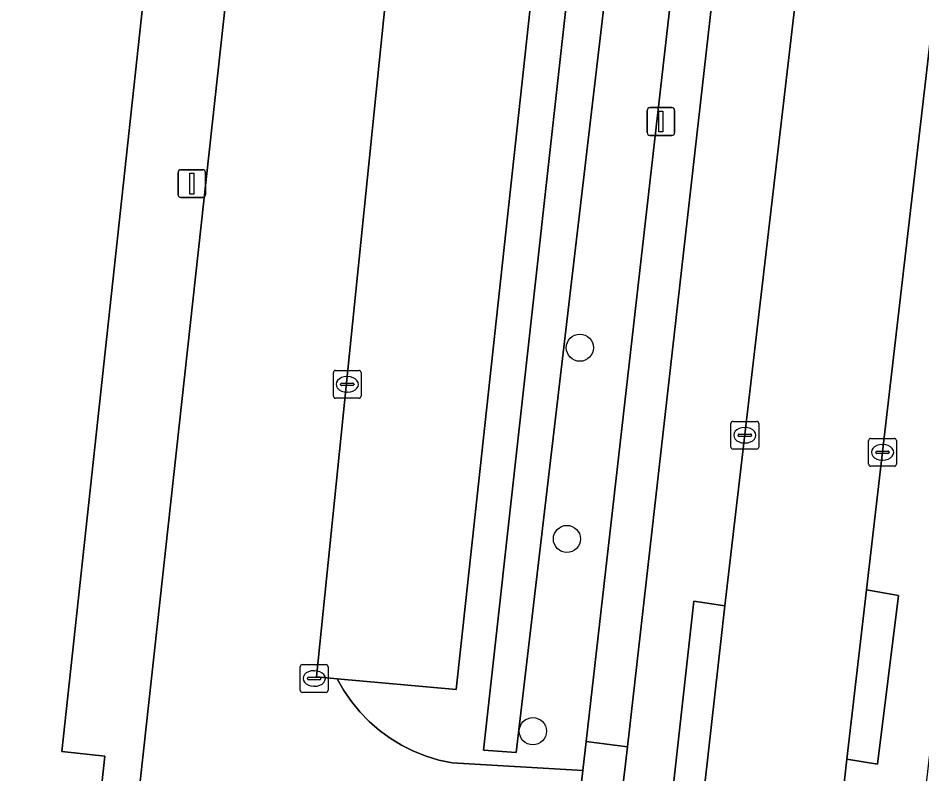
# Model space of a CAD drawing. Extents: x 162184 to 163154, y 385507 to 386516.
# Drawn here: x 162606.15 to 162638.71, y 386358.93 to 386386.16 of the extents above; entities that cross this region are included whole.
import ezdxf

# ---------------------------------------------------------------- set-up
doc = ezdxf.new("R2010")
doc.units = 0
for name, color, linetype in [('IMGEO_Boom', 7, 'Continuous'), ('IMGEO_Fietspad_open', 7, 'Continuous'), ('IMGEO_Groenvoorziening', 7, 'Continuous'), ('IMGEO_Haag', 7, 'Continuous'), ('IMGEO_Kolk', 7, 'Continuous'), ('IMGEO_Lichtmast', 7, 'Continuous'), ('IMGEO_Pand', 7, 'Continuous'), ('IMGEO_Parkeervlak_open', 7, 'Continuous'), ('IMGEO_Rijbaan_lokaal_gesloten', 7, 'Continuous'), ('IMGEO_Rijbaan_lokaal_open', 7, 'Continuous'), ('IMGEO_Voetpad_open', 7, 'Continuous')]:
    doc.layers.add(name, color=color, linetype=linetype)

msp = doc.modelspace()

# ---------------------------------------------------------------- linework, layer by layer
at = {"layer": 'IMGEO_Boom'}
for centre in [(162626.385, 386374.286), (162625.918, 386367.395), (162624.692, 386360.466)]:
    msp.add_circle(centre, 0.489, dxfattribs=at)
at = {"layer": 'IMGEO_Fietspad_open'}
for points in [[(162631.947, 386393.825), (162628.101, 386359.898), (162626.86, 386349.417), (162625.775, 386340.286), (162623.836, 386327.782), (162629.196, 386344.588), (162629.39, 386345.625), (162629.816, 386349.051), (162628.715, 386349.166), (162630.49, 386365.148), (162631.611, 386364.989), (162635.042, 386394.43), (162635.517, 386399.652), (162634.623, 386399.721), (162634.274, 386414.672), (162633.875, 386420.653), (162633.005, 386425.888), (162632.904, 386426.299), (162629.797, 386426.207)], [(162646.404, 386418.485), (162645.317, 386413.574), (162644.53, 386410.695), (162643.315, 386406.777), (162642.342, 386406.949), (162640.776, 386399.082), (162640.14, 386395.183), (162636.716, 386365.556), (162637.867, 386365.356), (162637.112, 386359.276), (162635.999, 386359.464), (162634.38, 386344.979), (162634.25, 386343.989), (162637.167, 386343.619), (162638.899, 386358.805), (162639.72, 386365.866), (162642.923, 386393.607)]]:
    msp.add_lwpolyline(points, dxfattribs=at)
at = {"layer": 'IMGEO_Groenvoorziening'}
msp.add_lwpolyline([(162560.05, 386422.387), (162559.928, 386421.015), (162621.882, 386414.389), (162621.69, 386412.594), (162625.366, 386412.225), (162625.216, 386410.063), (162628.47, 386409.893), (162622.915, 386359.787), (162624.093, 386359.703), (162630.322, 386412.733), (162630.265, 386414.683)], close=True, dxfattribs=at)
for points in [[(162630.685, 386400.36), (162630.322, 386412.733), (162624.093, 386359.703), (162622.915, 386359.787), (162628.47, 386409.893), (162625.216, 386410.063), (162625.366, 386412.225), (162621.69, 386412.594), (162621.882, 386414.389), (162559.928, 386421.015)], [(162626.837, 386407.224), (162621.924, 386361.965), (162617.646, 386362.357), (162617.883, 386361.936), (162618.156, 386361.537), (162618.461, 386361.162), (162618.797, 386360.815), (162619.161, 386360.497), (162619.551, 386360.212), (162619.964, 386359.96), (162620.396, 386359.745), (162620.846, 386359.566), (162621.308, 386359.427), (162621.781, 386359.328), (162626.487, 386359.049), (162626.606, 386360.094), (162630.619, 386395.317)]]:
    msp.add_lwpolyline(points, dxfattribs=at)
at = {"layer": 'IMGEO_Haag'}
msp.add_lwpolyline([(162630.322, 386412.733), (162630.265, 386414.683), (162560.05, 386422.387), (162559.928, 386421.015), (162621.882, 386414.389), (162621.69, 386412.594), (162625.366, 386412.225), (162625.216, 386410.063), (162628.47, 386409.893), (162622.915, 386359.787), (162624.093, 386359.703)], close=True, dxfattribs=at)
at = {"layer": 'IMGEO_Kolk'}
for p, q in [((162617.504, 386372.539), (162617.504, 386373.391)), ((162617.579, 386373.465), (162618.431, 386373.465)), ((162618.505, 386373.391), (162618.505, 386372.539)), ((162617.992, 386373.245), (162618.017, 386373.245)), ((162617.763, 386372.959), (162617.763, 386372.971)), ((162618.201, 386372.922), (162617.803, 386372.922)), ((162617.806, 386373.008), (162618.204, 386373.008)), ((162618.247, 386372.971), (162618.247, 386372.959)), ((162618.431, 386372.465), (162617.579, 386372.465)), ((162618.015, 386372.685), (162617.99, 386372.685)), ((162631.826, 386370.706), (162631.826, 386371.558)), ((162631.901, 386371.632), (162632.753, 386371.632)), ((162632.314, 386371.412), (162632.339, 386371.412)), ((162632.827, 386371.558), (162632.827, 386370.706)), ((162632.085, 386371.126), (162632.085, 386371.138)), ((162632.523, 386371.089), (162632.125, 386371.089)), ((162632.128, 386371.175), (162632.526, 386371.175)), ((162632.569, 386371.138), (162632.569, 386371.126)), ((162632.337, 386370.852), (162632.312, 386370.852)), ((162636.788, 386370.09), (162636.788, 386370.942)), ((162636.863, 386371.016), (162637.715, 386371.016)), ((162637.276, 386370.796), (162637.301, 386370.796)), ((162637.789, 386370.942), (162637.789, 386370.09)), ((162632.753, 386370.632), (162631.901, 386370.632)), ((162637.047, 386370.51), (162637.047, 386370.522)), ((162637.485, 386370.473), (162637.087, 386370.473)), ((162637.09, 386370.559), (162637.488, 386370.559)), ((162637.531, 386370.522), (162637.531, 386370.51)), ((162637.299, 386370.236), (162637.274, 386370.236)), ((162637.715, 386370.016), (162636.863, 386370.016)), ((162616.313, 386361.94), (162616.313, 386362.792)), ((162616.388, 386362.866), (162617.24, 386362.866)), ((162616.801, 386362.646), (162616.826, 386362.646)), ((162617.314, 386362.792), (162617.314, 386361.94)), ((162616.572, 386362.36), (162616.572, 386362.372)), ((162617.01, 386362.323), (162616.612, 386362.323)), ((162616.615, 386362.409), (162617.013, 386362.409)), ((162617.056, 386362.372), (162617.056, 386362.36)), ((162616.824, 386362.086), (162616.799, 386362.086)), ((162617.24, 386361.866), (162616.388, 386361.866))]:
    msp.add_line(p, q, dxfattribs=at)
for points in [[(162617.504, 386372.539), (162617.504, 386373.391)], [(162617.579, 386373.465), (162618.431, 386373.465)], [(162618.505, 386373.391), (162618.505, 386372.539)], [(162618.431, 386372.465), (162617.579, 386372.465)], [(162631.826, 386370.706), (162631.826, 386371.558)], [(162631.901, 386371.632), (162632.753, 386371.632)], [(162632.827, 386371.558), (162632.827, 386370.706)], [(162636.788, 386370.09), (162636.788, 386370.942)], [(162636.863, 386371.016), (162637.715, 386371.016)], [(162637.789, 386370.942), (162637.789, 386370.09)], [(162632.753, 386370.632), (162631.901, 386370.632)], [(162637.715, 386370.016), (162636.863, 386370.016)], [(162616.313, 386361.94), (162616.313, 386362.792)], [(162616.388, 386362.866), (162617.24, 386362.866)], [(162617.314, 386362.792), (162617.314, 386361.94)], [(162617.24, 386361.866), (162616.388, 386361.866)]]:
    msp.add_lwpolyline(points, dxfattribs=at)
for centre, radius, start, end in [((162617.581, 386373.389), 0.0765, 91.552, 178.448), ((162617.581, 386373.389), 0.0765, 91.552, 178.448), ((162618.429, 386373.389), 0.0765, 1.552, 88.448), ((162618.429, 386373.389), 0.0765, 1.552, 88.448), ((162617.803, 386372.968), 0.0403, 85.8775, 175.7526), ((162617.8, 386372.958), 0.0366, 178.938, 274.7102), ((162618.204, 386372.965), 0.043, 264.8664, 352.4533), ((162618.208, 386372.97), 0.0386, 1.7309, 96.639), ((162617.581, 386372.541), 0.0765, 181.552, 268.448), ((162617.581, 386372.541), 0.0765, 181.552, 268.448), ((162618.429, 386372.541), 0.0765, 271.552, 358.448), ((162618.429, 386372.541), 0.0765, 271.552, 358.448), ((162631.903, 386371.556), 0.0765, 91.552, 178.448), ((162631.903, 386371.556), 0.0765, 91.552, 178.448), ((162632.751, 386371.556), 0.0765, 1.552, 88.448), ((162632.751, 386371.556), 0.0765, 1.552, 88.448), ((162632.125, 386371.135), 0.0403, 85.8775, 175.7526), ((162632.122, 386371.125), 0.0366, 178.938, 274.7102), ((162632.526, 386371.132), 0.043, 264.8664, 352.4533), ((162632.53, 386371.137), 0.0386, 1.7309, 96.639), ((162636.865, 386370.94), 0.0765, 91.552, 178.448), ((162636.865, 386370.94), 0.0765, 91.552, 178.448), ((162637.713, 386370.94), 0.0765, 1.552, 88.448), ((162637.713, 386370.94), 0.0765, 1.552, 88.448), ((162631.903, 386370.708), 0.0765, 181.552, 268.448), ((162631.903, 386370.708), 0.0765, 181.552, 268.448), ((162632.751, 386370.708), 0.0765, 271.552, 358.448), ((162632.751, 386370.708), 0.0765, 271.552, 358.448), ((162637.087, 386370.519), 0.0403, 85.8775, 175.7526), ((162637.084, 386370.509), 0.0366, 178.938, 274.7102), ((162637.488, 386370.516), 0.043, 264.8664, 352.4533), ((162637.492, 386370.521), 0.0386, 1.7309, 96.639), ((162636.865, 386370.092), 0.0765, 181.552, 268.448), ((162636.865, 386370.092), 0.0765, 181.552, 268.448), ((162637.713, 386370.092), 0.0765, 271.552, 358.448), ((162637.713, 386370.092), 0.0765, 271.552, 358.448), ((162616.39, 386362.79), 0.0765, 91.552, 178.448), ((162616.39, 386362.79), 0.0765, 91.552, 178.448), ((162617.238, 386362.79), 0.0765, 1.552, 88.448), ((162617.238, 386362.79), 0.0765, 1.552, 88.448), ((162616.612, 386362.369), 0.0403, 85.8775, 175.7526), ((162616.609, 386362.359), 0.0366, 178.938, 274.7102), ((162617.013, 386362.366), 0.043, 264.8664, 352.4533), ((162617.017, 386362.371), 0.0386, 1.7309, 96.639), ((162616.39, 386361.942), 0.0765, 181.552, 268.448), ((162616.39, 386361.942), 0.0765, 181.552, 268.448), ((162617.238, 386361.942), 0.0765, 271.552, 358.448), ((162617.238, 386361.942), 0.0765, 271.552, 358.448)]:
    msp.add_arc(centre, radius, start, end, dxfattribs=at)
for centre, major_axis, ratio, start_param, end_param in [((162617.991, 386372.965), (-0.387, 0.002), 0.722429, 4.712389, 7.853982), ((162618.016, 386372.965), (-0.39, 0.002), 0.717154, 1.570796, 4.712389), ((162632.313, 386371.132), (-0.387, 0.002), 0.722429, 4.712389, 7.853982), ((162632.338, 386371.132), (-0.39, 0.002), 0.717154, 1.570796, 4.712389), ((162637.275, 386370.516), (-0.387, 0.002), 0.722429, 4.712389, 7.853982), ((162637.3, 386370.516), (-0.39, 0.002), 0.717154, 1.570796, 4.712389), ((162616.8, 386362.366), (-0.387, 0.002), 0.722429, 4.712389, 7.853982), ((162616.825, 386362.366), (-0.39, 0.002), 0.717154, 1.570796, 4.712389)]:
    msp.add_ellipse(centre, major_axis=major_axis, ratio=ratio, start_param=start_param, end_param=end_param, dxfattribs=at)
at = {"layer": 'IMGEO_Lichtmast'}
for p, q in [((162628.807, 386382.037), (162628.807, 386382.837)), ((162628.807, 386382.837), (162628.807, 386382.037)), ((162628.907, 386382.937), (162629.697, 386382.937)), ((162629.697, 386382.937), (162628.907, 386382.937)), ((162629.797, 386382.837), (162629.797, 386382.037)), ((162629.797, 386382.037), (162629.797, 386382.837)), ((162629.697, 386381.937), (162628.907, 386381.937)), ((162628.907, 386381.937), (162629.697, 386381.937)), ((162611.907, 386379.8), (162611.907, 386380.6)), ((162611.907, 386380.6), (162611.907, 386379.8)), ((162612.007, 386380.7), (162612.797, 386380.7)), ((162612.797, 386380.7), (162612.007, 386380.7)), ((162612.897, 386380.6), (162612.897, 386379.8)), ((162612.897, 386379.8), (162612.897, 386380.6)), ((162612.797, 386379.7), (162612.007, 386379.7)), ((162612.007, 386379.7), (162612.797, 386379.7))]:
    msp.add_line(p, q, dxfattribs=at)
for points in [[(162629.227, 386382.812), (162629.377, 386382.812), (162629.377, 386382.062), (162629.227, 386382.062), (162629.227, 386382.812)], [(162612.327, 386380.575), (162612.477, 386380.575), (162612.477, 386379.825), (162612.327, 386379.825), (162612.327, 386380.575)]]:
    msp.add_lwpolyline(points, dxfattribs=at)
for centre, start, end in [((162628.907, 386382.837), 90, 180), ((162628.907, 386382.837), 90, 180), ((162629.697, 386382.837), 0, 90), ((162629.697, 386382.837), 360, 90), ((162628.907, 386382.037), 180, 270), ((162628.907, 386382.037), 180, 270), ((162629.697, 386382.037), 270, 0), ((162629.697, 386382.037), 270, 0), ((162612.007, 386380.6), 90, 180), ((162612.007, 386380.6), 90, 180), ((162612.797, 386380.6), 0, 90), ((162612.797, 386380.6), 360, 90), ((162612.007, 386379.8), 180, 270), ((162612.007, 386379.8), 180, 270), ((162612.797, 386379.8), 270, 0), ((162612.797, 386379.8), 270, 0)]:
    msp.add_arc(centre, 0.1, start, end, dxfattribs=at)
at = {"layer": 'IMGEO_Pand'}
msp.add_lwpolyline([(162554.466, 386351.14), (162551.394, 386351.387), (162550.959, 386347.389), (162552.51, 386347.22), (162550.572, 386329.166), (162570.2, 386327.044), (162570.371, 386328.537), (162584.259, 386326.946), (162584.111, 386325.529), (162603.751, 386323.413), (162606.924, 386352.615), (162605.495, 386352.753), (162605.841, 386355.904), (162607.28, 386355.744), (162608.842, 386355.576), (162609.275, 386359.57), (162607.724, 386359.738), (162612.582, 386404.614), (162559.406, 386410.398), (162553.579, 386356.265), (162555.001, 386356.112), (162554.962, 386355.747), (162554.494, 386351.401)], close=True, dxfattribs=at)
at = {"layer": 'IMGEO_Parkeervlak_open'}
msp.add_lwpolyline([(162621.525, 386407.752), (162616.899, 386362.425), (162617.646, 386362.357), (162621.924, 386361.965), (162626.837, 386407.224)], close=True, dxfattribs=at)
at = {"layer": 'IMGEO_Rijbaan_lokaal_gesloten'}
msp.add_lwpolyline([(162639.414, 386419.764), (162640.047, 386425.899), (162640.365, 386429.236), (162635.95, 386429.24), (162636.046, 386425.869), (162635.866, 386413.659), (162635.483, 386400.655), (162635.517, 386399.652), (162635.042, 386394.43), (162631.611, 386364.989), (162629.816, 386349.051), (162629.39, 386345.625), (162633.803, 386345.113), (162634.38, 386344.979), (162635.999, 386359.464), (162636.716, 386365.556), (162640.14, 386395.183), (162640.776, 386399.082), (162642.342, 386406.949), (162645.445, 386422.887), (162645.822, 386425.844), (162646.186, 386429.189), (162642.686, 386429.236), (162642.371, 386425.857)], dxfattribs=at)
at = {"layer": 'IMGEO_Rijbaan_lokaal_open'}
for points in [[(162625.675, 386351.949), (162626.487, 386359.049), (162621.781, 386359.328), (162621.308, 386359.427), (162620.846, 386359.566), (162620.396, 386359.745), (162619.964, 386359.96), (162619.551, 386360.212), (162619.161, 386360.497), (162618.797, 386360.815), (162618.461, 386361.162), (162618.156, 386361.537), (162617.883, 386361.936), (162617.646, 386362.357), (162616.899, 386362.425), (162621.525, 386407.752)], [(162615.52, 386404.02), (162606.588, 386322.611)]]:
    msp.add_lwpolyline(points, dxfattribs=at)
at = {"layer": 'IMGEO_Voetpad_open'}
for points in [[(162603.751, 386323.413), (162584.111, 386325.529), (162584.259, 386326.946), (162570.371, 386328.537), (162570.2, 386327.044), (162550.572, 386329.166), (162552.51, 386347.22), (162550.959, 386347.389), (162551.394, 386351.387), (162554.466, 386351.14), (162554.494, 386351.401), (162554.962, 386355.747), (162555.001, 386356.112), (162553.579, 386356.265), (162559.406, 386410.398), (162612.582, 386404.614), (162607.724, 386359.738), (162609.275, 386359.57), (162608.842, 386355.576), (162607.28, 386355.744), (162605.841, 386355.904), (162605.495, 386352.753), (162606.924, 386352.615)], [(162636.716, 386365.556), (162635.999, 386359.464), (162637.112, 386359.276), (162637.867, 386365.356)], [(162630.49, 386365.148), (162628.715, 386349.166), (162629.816, 386349.051), (162631.611, 386364.989)], [(162628.101, 386359.898), (162626.606, 386360.094), (162626.487, 386359.049), (162625.675, 386351.949), (162625.408, 386349.617), (162626.86, 386349.417)]]:
    msp.add_lwpolyline(points, close=True, dxfattribs=at)
for points in [[(162606.588, 386322.611), (162615.52, 386404.02)], [(162630.619, 386395.317), (162626.606, 386360.094), (162628.101, 386359.898), (162631.947, 386393.825)]]:
    msp.add_lwpolyline(points, dxfattribs=at)

doc.saveas('drawing.dxf')
